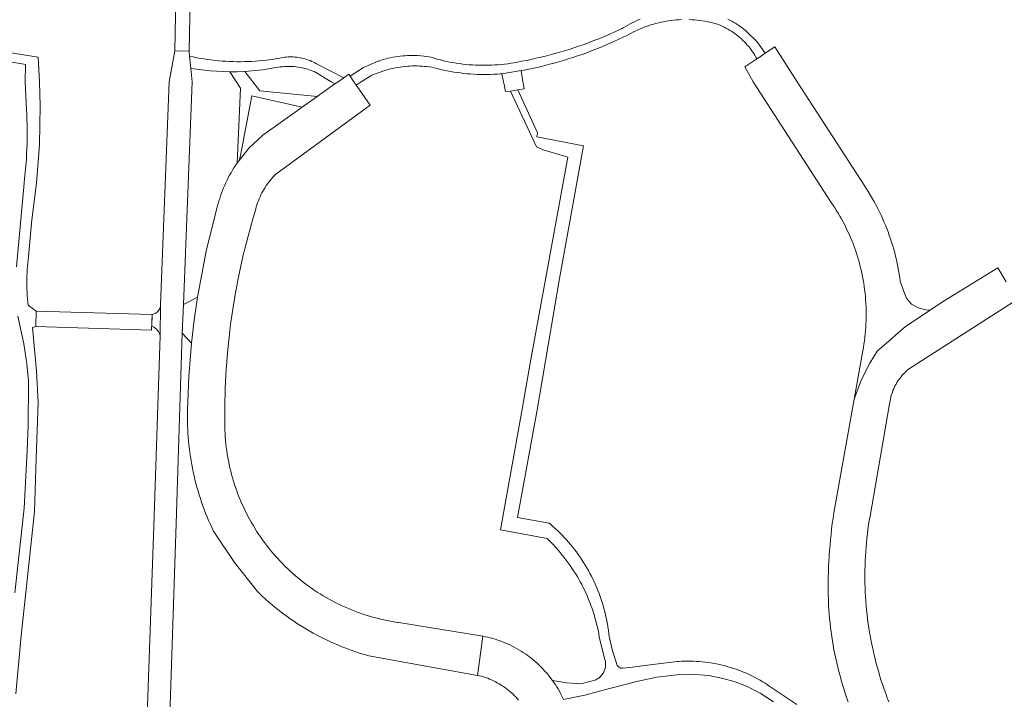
# Model space of a CAD drawing. Extents: x 152825 to 164088, y 457113 to 463005.
# Tile 269 of 364: x 158649 to 158782, y 460666 to 460758. Entities that reach past the tile are written whole.
import ezdxf

# ---------------------------------------------------------------- set-up
doc = ezdxf.new("R2010")
doc.units = 0
doc.header["$LTSCALE"] = 0.5
for name, color, linetype, lineweight in [('B-PV-VH-GESLOTENVERHARDING_ASFALT-GV', 251, 'CONTINUOUS', 18), ('B-PV-VH-HALFVERHARDING_GRAVEL-GV', 251, 'CONTINUOUS', 18), ('B-PV-VH-OPENVERHARDING_BETONELEMENT-GV', 251, 'CONTINUOUS', 18), ('B-PV-VH-OPENVERHARDING_BETONSTRAATSTEEN-GV', 251, 'CONTINUOUS', 18), ('B-PV-VH-OPENVERHARDING_STRAATBAKSTEEN-GV', 251, 'CONTINUOUS', 18)]:
    doc.layers.add(name, color=color, linetype=linetype, lineweight=lineweight)

msp = doc.modelspace()

# ---------------------------------------------------------------- linework, layer by layer
at = {"layer": 'B-PV-VH-GESLOTENVERHARDING_ASFALT-GV', "flags": 128}
for points in [[(158672.236, 460767.937), (158670.297, 460767.981), (158670.188, 460762.932), (158670.103, 460758.976), (158669.999, 460754.184), (158671.938, 460754.142), (158672.042, 460758.895), (158672.09, 460761.127), (158672.129, 460762.967)], [(158666.933, 460718.45), (158651.248, 460718.929), (158651.183, 460716.819), (158666.869, 460716.34)]]:
    msp.add_lwpolyline(points, close=True, dxfattribs=at)
at = {"layer": 'B-PV-VH-HALFVERHARDING_GRAVEL-GV', "flags": 128}
for points in [[(158648.468, 460667.068), (158649.215, 460674.976), (158649.833, 460680.823), (158651.017, 460691.784), (158651.257, 460698.99), (158651.523, 460706.541), (158651.283, 460710.789), (158650.73, 460716.703), (158651.183, 460716.819), (158651.248, 460718.929), (158650.175, 460719.705), (158650.174, 460719.71), (158650.121, 460720.148), (158650.076, 460720.587), (158650.039, 460721.027), (158650.01, 460721.467), (158649.988, 460721.908), (158649.975, 460722.349), (158649.97, 460722.791), (158649.972, 460723.232), (158649.983, 460723.673), (158650.002, 460724.114), (158650.028, 460724.555), (158650.063, 460724.995), (158650.106, 460725.434), (158650.157, 460725.872), (158650.215, 460726.31), (158650.631, 460731.304), (158651.301, 460736.27), (158651.675, 460741.493), (158651.785, 460746.729), (158651.67, 460750), (158651.519, 460753.327), (158647.255, 460754.016)], [(158647.029, 460752.794), (158649.051, 460752.467), (158649.782, 460752.352), (158649.764, 460750), (158649.935, 460746.225), (158649.968, 460745.565), (158649.994, 460744.9), (158650.012, 460744.235), (158650.021, 460743.569), (158650.023, 460742.904), (158650.017, 460742.239), (158650.002, 460741.573), (158649.98, 460740.908), (158649.95, 460740.244), (158649.911, 460739.579), (158649.865, 460738.915), (158649.811, 460738.252), (158649.748, 460737.59), (158649.678, 460736.928), (158649.6, 460736.267), (158648.566, 460724.906)], [(158754.269, 460665.646), (158750.621, 460668.073), (158750.293, 460668.294), (158749.961, 460668.508), (158749.624, 460668.715), (158749.284, 460668.915), (158748.939, 460669.108), (158748.591, 460669.294), (158748.239, 460669.473), (158747.883, 460669.646), (158747.524, 460669.81), (158747.161, 460669.968), (158746.796, 460670.118), (158746.427, 460670.261), (158746.056, 460670.396), (158745.682, 460670.523), (158745.306, 460670.643), (158744.927, 460670.756), (158744.546, 460670.861), (158744.163, 460670.957), (158743.778, 460671.047), (158743.391, 460671.128), (158743.003, 460671.202), (158742.613, 460671.267), (158742.222, 460671.325), (158741.83, 460671.375), (158741.437, 460671.417), (158741.044, 460671.451), (158740.65, 460671.477), (158740.255, 460671.495), (158739.86, 460671.505), (158739.465, 460671.507), (158739.069, 460671.501), (158738.675, 460671.486), (158738.28, 460671.464), (158738.038, 460671.447), (158734.056, 460670.966), (158731.631, 460670.624), (158730.634, 460670.531), (158730.551, 460670.538), (158730.47, 460670.552), (158730.39, 460670.574), (158730.313, 460670.604), (158730.239, 460670.641), (158730.169, 460670.686), (158730.103, 460670.736), (158730.043, 460670.793), (158729.988, 460670.856), (158729.94, 460670.923), (158729.898, 460670.995), (158729.864, 460671.07), (158729.837, 460671.148), (158729.819, 460671.221), (158729.306, 460672.888), (158728.842, 460674.825), (158728.796, 460675.252), (158728.741, 460675.677), (158728.679, 460676.102), (158728.648, 460676.288), (158728.609, 460676.526), (158728.531, 460676.948), (158728.445, 460677.368), (158728.351, 460677.787), (158728.249, 460678.204), (158728.14, 460678.619), (158728.023, 460679.032), (158727.898, 460679.443), (158727.766, 460679.851), (158727.626, 460680.257), (158727.479, 460680.66), (158727.324, 460681.061), (158727.161, 460681.458), (158726.992, 460681.852), (158726.815, 460682.243), (158726.63, 460682.631), (158726.439, 460683.015), (158726.24, 460683.396), (158726.034, 460683.772), (158725.822, 460684.145), (158725.602, 460684.514), (158725.376, 460684.878), (158725.282, 460685.022), (158725.142, 460685.239), (158724.902, 460685.595), (158724.656, 460685.946), (158724.403, 460686.293), (158724.144, 460686.635), (158723.878, 460686.972), (158723.606, 460687.304), (158723.328, 460687.631), (158723.044, 460687.953), (158722.754, 460688.269), (158722.458, 460688.58), (158722.156, 460688.886), (158721.849, 460689.185), (158721.536, 460689.479), (158721.218, 460689.767), (158720.894, 460690.049), (158720.722, 460690.195), (158716.409, 460690.974), (158719.04, 460705.293), (158722.103, 460723.319), (158723.241, 460729.578), (158725.378, 460741.329), (158719.053, 460742.515), (158719.157, 460743.075), (158716.461, 460748.891), (158715.461, 460748.739), (158718.996, 460741.195), (158719.903, 460740.781), (158723.226, 460739.757), (158721.424, 460729.91), (158718.167, 460711.85), (158717.059, 460705.648), (158714.133, 460689.293), (158720.432, 460688.121), (158720.731, 460687.83), (158721.04, 460687.519), (158721.343, 460687.202), (158721.64, 460686.879), (158721.931, 460686.551), (158722.216, 460686.218), (158722.495, 460685.88), (158722.768, 460685.537), (158723.035, 460685.189), (158723.295, 460684.836), (158723.549, 460684.478), (158723.796, 460684.116), (158724.036, 460683.749), (158724.27, 460683.378), (158724.497, 460683.003), (158724.717, 460682.624), (158724.93, 460682.241), (158725.12, 460681.883), (158725.136, 460681.854), (158725.335, 460681.463), (158725.527, 460681.069), (158725.711, 460680.671), (158725.889, 460680.27), (158726.059, 460679.865), (158726.221, 460679.458), (158726.376, 460679.048), (158726.524, 460678.635), (158726.664, 460678.22), (158726.796, 460677.802), (158726.921, 460677.381), (158727.038, 460676.959), (158727.147, 460676.534), (158727.249, 460676.108), (158727.343, 460675.679), (158727.429, 460675.249), (158727.507, 460674.818), (158727.577, 460674.385), (158728.275, 460671.743), (158728.3, 460671.649), (158728.328, 460671.515), (158728.349, 460671.379), (158728.362, 460671.243), (158728.366, 460671.106), (158728.363, 460670.969), (158728.352, 460670.832), (158728.333, 460670.696), (158728.306, 460670.562), (158728.271, 460670.429), (158728.228, 460670.299), (158728.178, 460670.171), (158728.12, 460670.047), (158728.056, 460669.926), (158727.984, 460669.809), (158727.906, 460669.696), (158727.821, 460669.588), (158727.73, 460669.486), (158727.634, 460669.388), (158727.532, 460669.297), (158727.424, 460669.212), (158727.312, 460669.133), (158727.196, 460669.06), (158727.075, 460668.995), (158725.001, 460668.423), (158723.088, 460668.567), (158721.166, 460668.887), (158721.36, 460668.612), (158721.555, 460668.323), (158721.743, 460668.03), (158721.924, 460667.732), (158722.099, 460667.431), (158722.266, 460667.125), (158722.678, 460666.293), (158725.536, 460666.903), (158728.871, 460667.786), (158732.759, 460668.815), (158735.322, 460669.346), (158737.992, 460669.649), (158740.574, 460669.711), (158742.347, 460669.563), (158744.222, 460669.16), (158745.929, 460668.69), (158747.428, 460668.106), (158749.317, 460667.173), (158751.092, 460666.007)], [(158648.777, 460718.251), (158649.582, 460714.475), (158649.959, 460711.795), (158650.186, 460709.482), (158650.216, 460709.176), (158650.171, 460703.469), (158650, 460700), (158649.616, 460692.232), (158648.333, 460680.771)]]:
    msp.add_lwpolyline(points, dxfattribs=at)
at = {"layer": 'B-PV-VH-OPENVERHARDING_BETONELEMENT-GV', "flags": 128}
msp.add_lwpolyline([(158687.274, 460746.546), (158680.443, 460748.081), (158678.913, 460740.007), (158678.741, 460739.344), (158680.06, 460740.997), (158681.955, 460742.777)], close=True, dxfattribs=at)
at = {"layer": 'B-PV-VH-OPENVERHARDING_BETONSTRAATSTEEN-GV', "flags": 128}
for points in [[(158762.024, 460706.992), (158762.99, 460709.553), (158764.139, 460711.85), (158765.16, 460713.508), (158767.074, 460715.167), (158767.629, 460715.648), (158768.988, 460716.826), (158772.311, 460719.049), (158771.735, 460719.094), (158770.708, 460719.364), (158769.803, 460719.849), (158769.101, 460720.68), (158768.738, 460721.562), (158768.273, 460722.958), (158768.205, 460723.447), (158768.13, 460723.934), (158768.047, 460724.42), (158767.955, 460724.905), (158767.856, 460725.388), (158767.749, 460725.87), (158767.635, 460726.35), (158767.512, 460726.827), (158767.382, 460727.303), (158767.244, 460727.777), (158767.099, 460728.248), (158766.945, 460728.717), (158766.785, 460729.183), (158766.616, 460729.647), (158766.441, 460730.108), (158766.257, 460730.566), (158766.067, 460731.021), (158765.869, 460731.472), (158765.663, 460731.921), (158765.451, 460732.366), (158765.231, 460732.808), (158765.004, 460733.245), (158764.77, 460733.68), (158764.529, 460734.11), (158764.381, 460734.367), (158763.928, 460735.12), (158763.452, 460735.86), (158754.326, 460750), (158751.288, 460754.705), (158749.993, 460753.846), (158749.297, 460753.385), (158748.856, 460753.093), (158747.229, 460752.014), (158748.332, 460750), (158758.915, 460733.64), (158759.1, 460733.37), (158759.355, 460732.985), (158759.603, 460732.595), (158759.844, 460732.202), (158760.079, 460731.804), (158760.306, 460731.403), (158760.527, 460730.997), (158760.74, 460730.588), (158760.947, 460730.175), (158761.146, 460729.759), (158761.338, 460729.339), (158761.523, 460728.916), (158761.7, 460728.49), (158761.87, 460728.061), (158762.032, 460727.629), (158762.187, 460727.194), (158762.335, 460726.757), (158762.475, 460726.317), (158762.607, 460725.874), (158762.731, 460725.43), (158762.848, 460724.983), (158762.957, 460724.535), (158763.058, 460724.084), (158763.151, 460723.632), (158763.237, 460723.179), (158763.315, 460722.724), (158763.384, 460722.267), (158763.446, 460721.81), (158763.5, 460721.352), (158763.546, 460720.892), (158763.584, 460720.432), (158763.614, 460719.972), (158763.636, 460719.511), (158763.65, 460719.049), (158763.656, 460718.588), (158763.654, 460718.126), (158763.644, 460717.665), (158763.626, 460717.203), (158763.6, 460716.743), (158763.566, 460716.282), (158763.524, 460715.823), (158763.474, 460715.364), (158763.416, 460714.906), (158763.35, 460714.449), (158763.277, 460713.993), (158763.195, 460713.539)], [(158693.757, 460750.749), (158693.576, 460751.011), (158692.912, 460750.542), (158692.148, 460750), (158691.709, 460749.688), (158689.293, 460747.976), (158687.274, 460746.546), (158681.955, 460742.777), (158680.06, 460740.997), (158678.741, 460739.344), (158678.439, 460738.966), (158678.226, 460738.65), (158678.02, 460738.329), (158677.821, 460738.003), (158677.628, 460737.674), (158677.443, 460737.341), (158677.264, 460737.004), (158677.093, 460736.663), (158676.929, 460736.319), (158676.772, 460735.971), (158676.622, 460735.62), (158676.48, 460735.266), (158676.345, 460734.91), (158676.218, 460734.55), (158676.098, 460734.188), (158675.986, 460733.823), (158675.882, 460733.457), (158675.816, 460733.209), (158674.283, 460727.053), (158673.108, 460720.819), (158672.656, 460717.697), (158672.295, 460714.563), (158671.932, 460710.052), (158671.756, 460705.53), (158671.743, 460705.001), (158671.739, 460704.472), (158671.742, 460703.942), (158671.753, 460703.413), (158671.773, 460702.884), (158671.8, 460702.355), (158671.835, 460701.827), (158671.878, 460701.3), (158671.93, 460700.773), (158671.989, 460700.247), (158672.056, 460699.722), (158672.131, 460699.198), (158672.214, 460698.675), (158672.305, 460698.153), (158672.404, 460697.633), (158672.51, 460697.115), (158672.625, 460696.598), (158672.747, 460696.083), (158672.877, 460695.57), (158673.014, 460695.059), (158673.16, 460694.55), (158673.313, 460694.043), (158673.474, 460693.539), (158673.642, 460693.037), (158673.818, 460692.538), (158674.001, 460692.041), (158674.192, 460691.548), (158674.391, 460691.057), (158674.596, 460690.569), (158674.81, 460690.085), (158675.03, 460689.603), (158675.258, 460689.125), (158675.332, 460688.973), (158678.12, 460684.851), (158681.205, 460680.946), (158681.775, 460680.395), (158682.359, 460679.86), (158682.752, 460679.511), (158683.151, 460679.169), (158683.555, 460678.832), (158683.963, 460678.502), (158684.377, 460678.177), (158684.796, 460677.86), (158685.219, 460677.548), (158685.648, 460677.243), (158686.08, 460676.945), (158686.517, 460676.653), (158686.959, 460676.368), (158687.405, 460676.09), (158687.855, 460675.819), (158688.309, 460675.554), (158688.767, 460675.296), (158689.229, 460675.046), (158689.695, 460674.802), (158690.165, 460674.566), (158690.638, 460674.336), (158691.114, 460674.114), (158691.594, 460673.899), (158692.077, 460673.692), (158692.563, 460673.492), (158693.052, 460673.299), (158693.544, 460673.114), (158694.038, 460672.936), (158694.536, 460672.766), (158695.036, 460672.604), (158695.538, 460672.449), (158696.043, 460672.301), (158696.283, 460672.234), (158710.989, 460669.576), (158711.319, 460671.859), (158711.75, 460674.883), (158700.351, 460676.724), (158700.172, 460676.75), (158699.709, 460676.823), (158699.247, 460676.905), (158698.787, 460676.994), (158698.328, 460677.09), (158697.872, 460677.195), (158697.416, 460677.307), (158696.964, 460677.427), (158696.513, 460677.555), (158696.064, 460677.691), (158695.618, 460677.834), (158695.174, 460677.985), (158694.733, 460678.143), (158694.295, 460678.309), (158693.859, 460678.482), (158693.427, 460678.663), (158692.997, 460678.851), (158692.571, 460679.046), (158692.149, 460679.249), (158691.73, 460679.459), (158691.314, 460679.676), (158690.903, 460679.9), (158690.495, 460680.13), (158690.091, 460680.368), (158689.691, 460680.613), (158689.296, 460680.865), (158688.905, 460681.123), (158688.518, 460681.388), (158688.136, 460681.659), (158687.759, 460681.937), (158687.386, 460682.221), (158687.019, 460682.512), (158686.656, 460682.809), (158686.298, 460683.112), (158685.946, 460683.421), (158685.599, 460683.736), (158685.258, 460684.057), (158684.922, 460684.384), (158684.591, 460684.716), (158684.267, 460685.054), (158683.948, 460685.397), (158683.635, 460685.746), (158683.328, 460686.1), (158683.027, 460686.46), (158682.732, 460686.824), (158682.444, 460687.194), (158682.162, 460687.568), (158681.886, 460687.947), (158681.617, 460688.331), (158681.355, 460688.719), (158681.099, 460689.111), (158680.85, 460689.508), (158680.607, 460689.909), (158680.372, 460690.315), (158680.143, 460690.724), (158679.922, 460691.137), (158679.707, 460691.554), (158679.5, 460691.974), (158679.3, 460692.398), (158679.108, 460692.825), (158678.922, 460693.256), (158678.744, 460693.689), (158678.573, 460694.125), (158678.41, 460694.565), (158678.255, 460695.007), (158678.106, 460695.451), (158677.966, 460695.899), (158677.833, 460696.348), (158677.708, 460696.8), (158677.591, 460697.253), (158677.481, 460697.709), (158677.379, 460698.166), (158677.285, 460698.626), (158677.199, 460699.086), (158677.121, 460699.548), (158677.05, 460700.012), (158676.988, 460700.476), (158676.933, 460700.942), (158676.887, 460701.408), (158676.848, 460701.875), (158676.817, 460702.343), (158676.795, 460702.811), (158676.78, 460703.279), (158676.773, 460703.748), (158676.775, 460704.216), (158676.784, 460704.685), (158676.784, 460705.01), (158676.789, 460705.879), (158676.802, 460706.747), (158676.823, 460707.615), (158676.852, 460708.484), (158676.889, 460709.351), (158676.933, 460710.219), (158676.986, 460711.086), (158677.047, 460711.952), (158677.116, 460712.818), (158677.193, 460713.683), (158677.278, 460714.547), (158677.37, 460715.411), (158677.471, 460716.273), (158677.58, 460717.135), (158677.696, 460717.996), (158677.821, 460718.855), (158677.953, 460719.714), (158678.094, 460720.571), (158678.242, 460721.427), (158678.398, 460722.281), (158678.562, 460723.134), (158678.734, 460723.985), (158678.913, 460724.835), (158679.101, 460725.683), (158679.296, 460726.529), (158679.499, 460727.374), (158679.71, 460728.216), (158679.929, 460729.057), (158680.155, 460729.895), (158680.389, 460730.732), (158680.631, 460731.566), (158680.88, 460732.398), (158680.9, 460732.485), (158680.972, 460732.767), (158681.051, 460733.047), (158681.137, 460733.324), (158681.232, 460733.598), (158681.334, 460733.871), (158681.443, 460734.14), (158681.56, 460734.406), (158681.683, 460734.668), (158681.815, 460734.928), (158681.953, 460735.183), (158682.098, 460735.435), (158682.25, 460735.682), (158682.409, 460735.925), (158682.574, 460736.164), (158682.746, 460736.398), (158682.925, 460736.628), (158683.109, 460736.852), (158683.3, 460737.071), (158683.497, 460737.285), (158683.699, 460737.493), (158696.473, 460746.807), (158695.04, 460748.888), (158694.592, 460749.539), (158694.274, 460750)]]:
    msp.add_lwpolyline(points, close=True, dxfattribs=at)
for points in [[(158782.632, 460722.903), (158781.476, 460724.782), (158775.629, 460721.169), (158773.98, 460720.166), (158772.311, 460719.049), (158768.988, 460716.826), (158767.629, 460715.648), (158767.074, 460715.167), (158765.16, 460713.508), (158764.139, 460711.85), (158762.99, 460709.553), (158762.024, 460706.992), (158759.27, 460691.592), (158759.164, 460690.864), (158759.067, 460690.135), (158758.977, 460689.405), (158758.895, 460688.674), (158758.821, 460687.942), (158758.755, 460687.209), (158758.697, 460686.476), (158758.647, 460685.742), (158758.605, 460685.007), (158758.571, 460684.273), (158758.545, 460683.537), (158758.527, 460682.802), (158758.516, 460682.067), (158758.514, 460681.331), (158758.52, 460680.595), (158758.534, 460679.86), (158758.556, 460679.124), (158758.557, 460679.099), (158758.595, 460678.491), (158758.64, 460677.883), (158758.694, 460677.276), (158758.756, 460676.67), (158758.825, 460676.065), (158758.903, 460675.46), (158758.988, 460674.857), (158759.081, 460674.255), (158759.183, 460673.654), (158759.292, 460673.055), (158759.409, 460672.457), (158759.534, 460671.86), (158759.666, 460671.266), (158759.807, 460670.673), (158759.955, 460670.082), (158760.111, 460669.493), (158760.274, 460668.906), (158760.446, 460668.321), (158760.625, 460667.739), (158760.812, 460667.159), (158761.006, 460666.581), (158761.208, 460666.006)], [(158766.73, 460665.971), (158766.51, 460666.541), (158766.297, 460667.113), (158766.091, 460667.688), (158765.893, 460668.266), (158765.703, 460668.846), (158765.52, 460669.428), (158765.345, 460670.013), (158765.178, 460670.6), (158765.018, 460671.19), (158764.866, 460671.781), (158764.722, 460672.374), (158764.586, 460672.97), (158764.457, 460673.567), (158764.337, 460674.165), (158764.224, 460674.765), (158764.119, 460675.367), (158764.021, 460675.969), (158763.932, 460676.573), (158763.851, 460677.179), (158763.777, 460677.785), (158763.712, 460678.392), (158763.655, 460679), (158763.605, 460679.608), (158763.564, 460680.217), (158763.53, 460680.827), (158763.505, 460681.437), (158763.487, 460682.047), (158763.477, 460682.658), (158763.476, 460683.269), (158763.482, 460683.879), (158763.497, 460684.489), (158763.519, 460685.1), (158763.55, 460685.709), (158763.588, 460686.319), (158763.635, 460686.928), (158763.689, 460687.536), (158763.751, 460688.143), (158763.822, 460688.75), (158763.9, 460689.355), (158763.986, 460689.96), (158764.08, 460690.563), (158764.182, 460691.165), (158766.784, 460706.071), (158766.808, 460706.307), (158766.841, 460706.546), (158766.881, 460706.784), (158766.929, 460707.021), (158766.985, 460707.256), (158767.049, 460707.489), (158767.12, 460707.719), (158767.199, 460707.948), (158767.286, 460708.173), (158767.38, 460708.396), (158767.481, 460708.615), (158767.589, 460708.83), (158767.705, 460709.043), (158767.827, 460709.251), (158767.957, 460709.455), (158768.093, 460709.654), (158768.235, 460709.849), (158768.384, 460710.039), (158768.539, 460710.224), (158768.7, 460710.404), (158768.867, 460710.578), (158769.04, 460710.747), (158769.218, 460710.91), (158769.402, 460711.067), (158784.109, 460720.503)], [(158722.678, 460666.293), (158722.266, 460667.125), (158722.099, 460667.431), (158721.924, 460667.732), (158721.743, 460668.03), (158721.555, 460668.323), (158721.36, 460668.612), (158721.166, 460668.887), (158721.159, 460668.896), (158720.951, 460669.176), (158720.737, 460669.45), (158720.517, 460669.72), (158720.29, 460669.985), (158720.058, 460670.244), (158719.819, 460670.498), (158719.575, 460670.746), (158719.326, 460670.989), (158719.07, 460671.226), (158718.809, 460671.457), (158718.543, 460671.682), (158718.273, 460671.901), (158718.047, 460672.074), (158717.997, 460672.113), (158717.716, 460672.319), (158717.49, 460672.478), (158717.2, 460672.673), (158716.905, 460672.861), (158716.606, 460673.042), (158716.303, 460673.216), (158715.996, 460673.383), (158715.686, 460673.543), (158715.372, 460673.696), (158715.054, 460673.842), (158714.733, 460673.981), (158714.409, 460674.112), (158714.082, 460674.235), (158713.753, 460674.352), (158713.42, 460674.46), (158713.086, 460674.561), (158712.749, 460674.654), (158712.41, 460674.74), (158712.069, 460674.817), (158711.75, 460674.883), (158711.319, 460671.859), (158710.989, 460669.576), (158711.531, 460669.478), (158711.571, 460669.466), (158711.846, 460669.382), (158712.119, 460669.29), (158712.389, 460669.19), (158712.656, 460669.083), (158712.921, 460668.968), (158713.182, 460668.847), (158713.439, 460668.718), (158713.693, 460668.581), (158713.943, 460668.438), (158714.189, 460668.288), (158714.43, 460668.131), (158714.668, 460667.968), (158714.9, 460667.798), (158715.128, 460667.622), (158715.35, 460667.439), (158715.568, 460667.25), (158715.78, 460667.056), (158715.987, 460666.855), (158716.188, 460666.649), (158716.383, 460666.437), (158716.573, 460666.22)]]:
    msp.add_lwpolyline(points, dxfattribs=at)
at = {"layer": 'B-PV-VH-OPENVERHARDING_STRAATBAKSTEEN-GV', "flags": 128}
for points in [[(158733.036, 460758.463), (158732.698, 460758.32), (158732.363, 460758.17), (158732.032, 460758.012), (158731.704, 460757.848), (158731.38, 460757.676), (158731.06, 460757.497), (158730.744, 460757.311), (158730.516, 460757.171), (158730.216, 460757.03), (158729.613, 460756.751), (158729.007, 460756.481), (158728.397, 460756.217), (158727.784, 460755.961), (158727.168, 460755.712), (158726.55, 460755.471), (158725.928, 460755.237), (158725.303, 460755.011), (158724.676, 460754.792), (158724.047, 460754.581), (158723.414, 460754.377), (158722.78, 460754.181), (158722.143, 460753.993), (158721.504, 460753.812), (158720.862, 460753.639), (158720.219, 460753.474), (158719.574, 460753.317), (158718.927, 460753.167), (158718.278, 460753.025), (158717.627, 460752.891), (158716.975, 460752.765), (158716.852, 460752.738), (158716.422, 460752.652), (158715.991, 460752.572), (158715.558, 460752.501), (158715.124, 460752.438), (158714.689, 460752.383), (158714.253, 460752.335), (158713.817, 460752.296), (158713.38, 460752.264), (158712.942, 460752.24), (158712.504, 460752.225), (158712.065, 460752.218), (158711.627, 460752.218), (158711.188, 460752.226), (158710.75, 460752.243), (158710.313, 460752.267), (158709.875, 460752.3), (158709.439, 460752.34), (158709.003, 460752.389), (158708.568, 460752.445), (158708.135, 460752.509), (158707.702, 460752.581), (158707.271, 460752.661), (158706.842, 460752.749), (158706.414, 460752.845), (158705.988, 460752.948), (158705.564, 460753.059), (158705.142, 460753.178), (158704.722, 460753.305), (158703.806, 460753.447), (158702.883, 460753.528), (158702.55, 460753.542), (158702.216, 460753.548), (158701.883, 460753.546), (158701.55, 460753.537), (158701.217, 460753.519), (158700.884, 460753.493), (158700.552, 460753.459), (158700.222, 460753.417), (158699.892, 460753.368), (158699.563, 460753.31), (158699.236, 460753.245), (158698.911, 460753.172), (158698.588, 460753.091), (158698.266, 460753.002), (158697.947, 460752.905), (158697.63, 460752.801), (158697.569, 460752.78), (158697.543, 460752.771), (158695.571, 460751.907), (158693.757, 460750.749), (158694.274, 460750), (158694.592, 460749.539), (158695.255, 460749.999), (158696.713, 460750.891), (158698.326, 460751.455), (158698.612, 460751.546), (158698.929, 460751.638), (158699.247, 460751.722), (158699.568, 460751.799), (158699.89, 460751.868), (158700.214, 460751.929), (158700.54, 460751.982), (158700.866, 460752.028), (158701.194, 460752.065), (158701.522, 460752.094), (158701.851, 460752.116), (158702.18, 460752.129), (158702.51, 460752.135), (158702.84, 460752.132), (158703.169, 460752.122), (158703.498, 460752.103), (158703.827, 460752.076), (158704.155, 460752.042), (158704.482, 460752), (158704.808, 460751.949), (158705.132, 460751.891), (158705.571, 460751.775), (158706.013, 460751.666), (158706.456, 460751.566), (158706.901, 460751.473), (158707.348, 460751.388), (158707.796, 460751.311), (158708.245, 460751.242), (158708.696, 460751.18), (158709.147, 460751.127), (158709.6, 460751.081), (158710.052, 460751.044), (158710.506, 460751.014), (158710.96, 460750.993), (158711.415, 460750.979), (158711.869, 460750.974), (158712.324, 460750.976), (158712.778, 460750.987), (158713.233, 460751.005), (158713.686, 460751.032), (158714.125, 460751.065), (158714.226, 460751.074), (158714.328, 460751.083), (158716.919, 460751.496), (158717.566, 460751.619), (158718.212, 460751.751), (158718.856, 460751.889), (158719.498, 460752.036), (158720.139, 460752.191), (158720.777, 460752.353), (158721.413, 460752.523), (158722.048, 460752.701), (158722.68, 460752.887), (158723.31, 460753.08), (158723.937, 460753.281), (158724.562, 460753.489), (158725.185, 460753.705), (158725.805, 460753.929), (158726.422, 460754.16), (158727.036, 460754.398), (158727.647, 460754.644), (158728.255, 460754.898), (158728.86, 460755.159), (158729.462, 460755.427), (158730.06, 460755.702), (158730.656, 460755.984), (158731.247, 460756.274), (158731.835, 460756.571), (158732.158, 460756.738), (158732.213, 460756.766), (158732.529, 460756.92), (158732.849, 460757.067), (158733.172, 460757.207), (158733.498, 460757.34), (158733.827, 460757.465), (158734.158, 460757.583), (158734.493, 460757.693), (158734.829, 460757.795), (158735.168, 460757.89), (158735.509, 460757.977), (158735.852, 460758.056), (158736.197, 460758.127), (158736.543, 460758.191), (158736.89, 460758.246), (158737.239, 460758.294), (158737.589, 460758.334), (158737.939, 460758.366), (158738.29, 460758.39), (158738.642, 460758.405)], [(158739.697, 460758.405), (158740.049, 460758.389), (158740.4, 460758.365), (158740.75, 460758.333), (158741.1, 460758.293), (158741.448, 460758.245), (158741.796, 460758.189), (158742.142, 460758.125), (158742.486, 460758.054), (158742.829, 460757.974), (158743.17, 460757.887), (158743.509, 460757.792), (158743.623, 460757.747), (158743.887, 460757.639), (158744.149, 460757.522), (158744.407, 460757.398), (158744.661, 460757.268), (158744.911, 460757.13), (158745.158, 460756.985), (158745.4, 460756.833), (158745.638, 460756.675), (158745.872, 460756.51), (158746.1, 460756.339), (158746.324, 460756.161), (158746.543, 460755.977), (158746.757, 460755.787), (158746.965, 460755.591), (158747.168, 460755.389), (158747.365, 460755.182), (158747.556, 460754.969), (158747.741, 460754.751), (158747.92, 460754.528), (158748.092, 460754.3), (158748.258, 460754.067), (158748.418, 460753.83), (158748.571, 460753.589), (158748.717, 460753.343), (158748.856, 460753.093), (158749.297, 460753.385), (158749.993, 460753.846), (158748.867, 460755.404), (158747.512, 460756.767), (158747.272, 460756.968), (158747.027, 460757.163), (158746.811, 460757.326), (158746.776, 460757.352), (158746.521, 460757.534), (158746.262, 460757.71), (158745.998, 460757.879), (158745.73, 460758.041), (158745.458, 460758.197), (158745.182, 460758.345), (158744.902, 460758.486)]]:
    msp.add_lwpolyline(points, dxfattribs=at)
for points in [[(158671.023, 460715.929), (158671.173, 460719.801), (158672.368, 460750), (158672.184, 460751.772), (158672.01, 460753.45), (158671.938, 460754.142), (158669.999, 460754.184), (158669.23, 460750), (158668.088, 460719.834), (158668.086, 460719.677), (158668.039, 460715.632), (158667.178, 460689.81), (158665.786, 460650.076), (158664.444, 460611.042), (158664.344, 460608.14), (158667.265, 460608.076), (158667.683, 460619.555), (158668.887, 460650.531), (158670.178, 460690.165)], [(158672.498, 460753.346), (158672.01, 460753.45), (158672.184, 460751.772), (158674.811, 460751.458), (158677.454, 460751.346), (158678.471, 460751.357), (158679.488, 460751.398), (158681.905, 460751.615), (158684.3, 460752.002), (158684.339, 460752.007), (158684.6, 460752.036), (158684.861, 460752.058), (158685.124, 460752.072), (158685.387, 460752.077), (158685.649, 460752.075), (158685.912, 460752.064), (158686.174, 460752.046), (158686.435, 460752.019), (158686.696, 460751.985), (158686.955, 460751.943), (158687.213, 460751.893), (158687.469, 460751.835), (158687.723, 460751.769), (158687.976, 460751.695), (158688.226, 460751.614), (158688.473, 460751.526), (158688.717, 460751.429), (158688.959, 460751.326), (158689.197, 460751.215), (158691.179, 460750), (158691.709, 460749.688), (158692.148, 460750), (158692.912, 460750.542), (158689.405, 460752.315), (158689.202, 460752.436), (158688.995, 460752.55), (158688.785, 460752.657), (158688.571, 460752.757), (158688.353, 460752.849), (158688.133, 460752.934), (158687.91, 460753.012), (158687.684, 460753.082), (158687.457, 460753.144), (158687.227, 460753.198), (158686.995, 460753.245), (158686.762, 460753.284), (158686.528, 460753.315), (158686.293, 460753.338), (158686.058, 460753.353), (158685.821, 460753.36), (158685.585, 460753.359), (158685.349, 460753.35), (158685.114, 460753.333), (158684.879, 460753.308), (158684.645, 460753.275), (158684.412, 460753.234), (158684.259, 460753.203), (158683.9, 460753.141), (158683.407, 460753.062), (158682.914, 460752.991), (158682.419, 460752.928), (158681.924, 460752.873), (158681.427, 460752.826), (158680.93, 460752.787), (158680.432, 460752.756), (158679.934, 460752.733), (158679.436, 460752.718), (158678.937, 460752.711), (158678.438, 460752.712), (158677.94, 460752.721), (158677.442, 460752.738), (158676.944, 460752.763), (158676.446, 460752.796), (158675.949, 460752.837), (158675.453, 460752.886), (158674.957, 460752.943), (158674.463, 460753.008), (158673.97, 460753.08), (158673.478, 460753.161), (158672.987, 460753.249)], [(158681.522, 460748.755), (158679.488, 460751.398), (158678.471, 460751.357), (158677.454, 460751.346), (158678.911, 460749.104), (158678.439, 460738.966), (158678.741, 460739.344), (158678.913, 460740.007), (158680.443, 460748.081), (158687.274, 460746.546), (158689.293, 460747.976)], [(158716.461, 460748.891), (158717.311, 460749.042), (158717.178, 460749.875), (158717.156, 460749.999), (158716.919, 460751.496), (158714.328, 460751.083), (158714.545, 460750), (158714.619, 460749.636), (158714.811, 460748.688), (158715.461, 460748.739)], [(158672.656, 460717.697), (158673.108, 460720.819), (158671.173, 460719.801), (158671.023, 460715.929), (158672.295, 460714.563)], [(158668.039, 460715.632), (158668.086, 460719.677), (158668.062, 460719.541), (158668.021, 460719.395), (158667.965, 460719.255), (158667.895, 460719.122), (158667.811, 460718.997), (158667.714, 460718.881), (158667.605, 460718.776), (158667.486, 460718.683), (158667.358, 460718.603), (158667.222, 460718.537), (158667.08, 460718.486), (158666.933, 460718.45), (158666.885, 460716.876), (158667.076, 460716.792), (158667.182, 460716.737), (158667.285, 460716.675), (158667.383, 460716.606), (158667.476, 460716.531), (158667.564, 460716.45), (158667.646, 460716.363), (158667.723, 460716.271), (158667.793, 460716.174), (158667.856, 460716.073), (158667.913, 460715.968), (158667.962, 460715.859), (158668.005, 460715.747)]]:
    msp.add_lwpolyline(points, close=True, dxfattribs=at)

doc.saveas('drawing.dxf')
